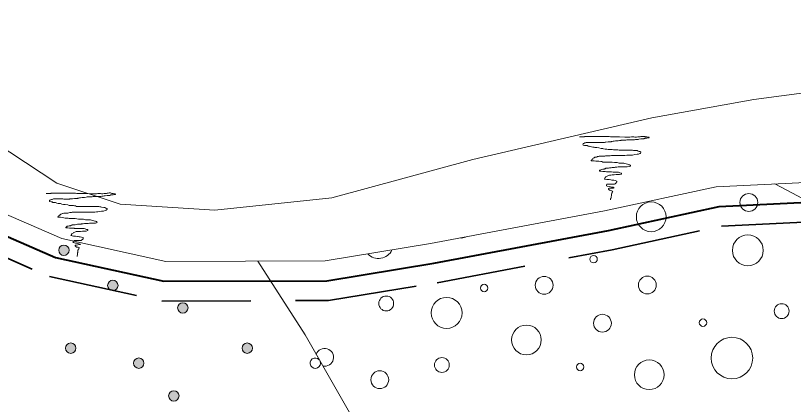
# Model space of a CAD drawing. Extents: x 640104 to 640970, y 6442278 to 6442689.
# Drawn here: x 640474.05 to 640505.48, y 6442362.34 to 6442378.03 of the extents above; entities that cross this region are included whole.
import ezdxf

# ---------------------------------------------------------------- set-up
doc = ezdxf.new("R2010")
doc.units = 0
doc.header["$LTSCALE"] = 1.2
doc.linetypes.add('MEDIUM_DASHED', pattern=[4.5, 3, -1.5])
for name, color, linetype, lineweight in [('31', 7, 'Continuous', 13), ('35', 7, 'Continuous', 35), ('40', 7, 'Continuous', 13), ('41', 7, 'Continuous', 13), ('44', 7, 'Continuous', 13)]:
    doc.layers.add(name, color=color, linetype=linetype, lineweight=lineweight)

msp = doc.modelspace()

# ---------------------------------------------------------------- hatches: boundary and pattern name
at = {"layer": '44'}
for points in [[(640476.217, 6442368.559, 1), (640475.797, 6442368.559, 1)], [(640478.195, 6442367.14, 1), (640477.775, 6442367.14, 1)], [(640481.022, 6442366.232, 1), (640480.602, 6442366.232, 1)], [(640476.491, 6442364.606, 1), (640476.071, 6442364.606, 1)], [(640483.624, 6442364.606, 1), (640483.204, 6442364.606, 1)], [(640479.239, 6442364.001, 1), (640478.819, 6442364.001, 1)], [(640480.658, 6442362.679, 1), (640480.238, 6442362.679, 1)]]:
    msp.add_hatch(color=256, dxfattribs=at).paths.add_polyline_path(points)

# ---------------------------------------------------------------- linework, layer by layer
at = {"layer": '31'}
for points in [[(640473.18, 6442372.93), (640475.72, 6442371.27), (640478.28, 6442370.42), (640482.1, 6442370.17), (640486.83, 6442370.68), (640492.52, 6442372.22), (640499.75, 6442373.9), (640503.87, 6442374.64), (640508.34, 6442375.23), (640512.3, 6442375.38), (640519.42, 6442375.65), (640522.57, 6442375.3), (640526.38, 6442374.57), (640530.28, 6442373.6), (640534.74, 6442372.09), (640538.18, 6442370.24), (640542.68, 6442367.83), (640547.98, 6442364.59), (640552.93, 6442361.5)], [(640472.22, 6442370.64), (640475.92, 6442369.03), (640480.13, 6442368.11), (640486.56, 6442368.13), (640490.81, 6442368.83), (640497.84, 6442370.15), (640502.36, 6442371.12), (640509.6, 6442371.47), (640514.96, 6442371.33), (640519.35, 6442370.64), (640522.55, 6442370.08), (640525.96, 6442369.1), (640529.03, 6442368.13), (640533.83, 6442366.46), (640541.42, 6442362.91), (640550.47, 6442357.76), (640557.82, 6442353.61), (640561.26, 6442351.7), (640562.79, 6442350.94), (640563.97, 6442350.8), (640569.82, 6442350.38), (640578.08, 6442350.26)], [(640504.73, 6442371.24), (640506.53, 6442370.29), (640509.92, 6442368.65), (640513.21, 6442366.54), (640516.44, 6442363.85), (640519.58, 6442360.71), (640521.76, 6442355.55), (640523.32, 6442350.94), (640524.58, 6442346.87), (640525.58, 6442343.87), (640526.64, 6442341.1), (640527.81, 6442338.1), (640529.37, 6442335.32), (640533.1, 6442329.25)], [(640483.84, 6442368.12), (640485.75, 6442365.14), (640491.46, 6442355.15), (640494.46, 6442349.86), (640496.87, 6442346), (640498.54, 6442343.82), (640500.74, 6442341.44), (640504.23, 6442338.82), (640505.75, 6442337.65)]]:
    msp.add_lwpolyline(points, dxfattribs=at)
at = {"layer": '35', "lineweight": 40}
msp.add_lwpolyline([(640461.31, 6442378.03), (640465.15, 6442374.93), (640468.48, 6442372.32), (640471.83, 6442369.94), (640475.67, 6442368.27), (640480.04, 6442367.31), (640486.63, 6442367.33), (640490.95, 6442368.04), (640498, 6442369.36), (640502.47, 6442370.33), (640509.61, 6442370.67), (640514.89, 6442370.53), (640519.22, 6442369.85), (640522.37, 6442369.3), (640525.73, 6442368.34), (640528.77, 6442367.37), (640533.53, 6442365.72), (640541.05, 6442362.2), (640550.07, 6442357.06), (640557.43, 6442352.91), (640560.88, 6442350.99), (640563.32, 6442349.78)], dxfattribs=at)
at = {"layer": '35', "linetype": 'MEDIUM_DASHED'}
msp.add_lwpolyline([(640461.01, 6442377.24), (640464.65, 6442374.31), (640468, 6442371.68), (640471.43, 6442369.24), (640475.42, 6442367.5), (640479.96, 6442366.51), (640486.69, 6442366.53), (640491.09, 6442367.25), (640498.16, 6442368.58), (640502.57, 6442369.53), (640509.62, 6442369.87), (640514.82, 6442369.74), (640518.62, 6442369.13)], dxfattribs=at)
at = {"layer": '40'}
for points in [[(640496.84, 6442373.14), (640496.88, 6442373.14), (640496.95, 6442373.14), (640497.03, 6442373.14), (640497.04, 6442373.15), (640497.11, 6442373.15), (640497.22, 6442373.15), (640497.43, 6442373.15), (640497.55, 6442373.15), (640497.58, 6442373.15), (640497.6, 6442373.15), (640497.65, 6442373.15), (640497.71, 6442373.15), (640497.78, 6442373.15), (640497.83, 6442373.15), (640497.87, 6442373.15), (640497.93, 6442373.15), (640497.98, 6442373.15), (640498.03, 6442373.15), (640498.08, 6442373.14), (640498.11, 6442373.14), (640498.16, 6442373.14), (640498.23, 6442373.14), (640498.45, 6442373.13), (640498.66, 6442373.12), (640498.72, 6442373.12), (640498.76, 6442373.12), (640498.79, 6442373.12), (640498.82, 6442373.12), (640498.87, 6442373.12), (640498.93, 6442373.13), (640498.96, 6442373.13), (640498.99, 6442373.13), (640499, 6442373.13), (640499.03, 6442373.13), (640499.07, 6442373.12), (640499.1, 6442373.12), (640499.13, 6442373.12), (640499.19, 6442373.13), (640499.23, 6442373.13), (640499.28, 6442373.14), (640499.31, 6442373.15), (640499.35, 6442373.15), (640499.38, 6442373.15), (640499.41, 6442373.15), (640499.44, 6442373.15), (640499.47, 6442373.15), (640499.49, 6442373.14), (640499.52, 6442373.13), (640499.55, 6442373.13)], [(640499.55, 6442373.13), (640499.58, 6442373.12), (640499.6, 6442373.12), (640499.63, 6442373.12), (640499.65, 6442373.11), (640499.63, 6442373.1), (640499.64, 6442373.11), (640499.62, 6442373.1), (640499.59, 6442373.09), (640499.55, 6442373.08), (640499.52, 6442373.08), (640499.49, 6442373.08), (640499.47, 6442373.07), (640499.44, 6442373.07), (640499.43, 6442373.06), (640499.39, 6442373.06), (640499.34, 6442373.05), (640499.31, 6442373.05), (640499.23, 6442373.04), (640499.2, 6442373.03), (640499.18, 6442373.03), (640499.15, 6442373.03), (640499.11, 6442373.03), (640499.09, 6442373.03), (640499.05, 6442373.02), (640499.03, 6442373.02), (640498.95, 6442373.02), (640498.91, 6442373.02), (640498.87, 6442373.02), (640498.81, 6442373.02), (640498.77, 6442373.01), (640498.74, 6442373.01), (640498.7, 6442373), (640498.66, 6442373), (640498.55, 6442373), (640498.52, 6442373), (640498.5, 6442372.99), (640498.45, 6442372.99), (640498.39, 6442372.98), (640498.33, 6442372.97), (640498.29, 6442372.97), (640498.23, 6442372.96), (640498.19, 6442372.96), (640498.16, 6442372.95), (640498.12, 6442372.95), (640498.11, 6442372.94), (640498.08, 6442372.94), (640498.04, 6442372.94), (640498.01, 6442372.93), (640497.99, 6442372.93), (640497.9, 6442372.92), (640497.87, 6442372.92)], [(640497.87, 6442372.92), (640497.84, 6442372.91), (640497.8, 6442372.91), (640497.78, 6442372.91), (640497.75, 6442372.91), (640497.73, 6442372.91), (640497.7, 6442372.91), (640497.67, 6442372.91), (640497.63, 6442372.91), (640497.59, 6442372.91), (640497.56, 6442372.91), (640497.52, 6442372.91), (640497.5, 6442372.91), (640497.47, 6442372.91), (640497.45, 6442372.91), (640497.42, 6442372.91), (640497.39, 6442372.91), (640497.34, 6442372.91), (640497.31, 6442372.91), (640497.29, 6442372.91), (640497.25, 6442372.91), (640497.23, 6442372.91), (640497.19, 6442372.91), (640497.17, 6442372.91), (640497.14, 6442372.91), (640497.11, 6442372.91), (640497.08, 6442372.89), (640497.05, 6442372.89), (640497.03, 6442372.88), (640497.01, 6442372.87), (640496.99, 6442372.87), (640496.98, 6442372.85), (640496.97, 6442372.83), (640496.98, 6442372.8), (640497.04, 6442372.79), (640497.08, 6442372.79), (640497.11, 6442372.78), (640497.14, 6442372.78), (640497.16, 6442372.77), (640497.18, 6442372.76), (640497.22, 6442372.76), (640497.25, 6442372.75), (640497.27, 6442372.75), (640497.32, 6442372.73), (640497.37, 6442372.72), (640497.42, 6442372.72), (640497.45, 6442372.71), (640497.48, 6442372.71), (640497.54, 6442372.7), (640497.61, 6442372.69)], [(640497.61, 6442372.69), (640497.71, 6442372.67), (640497.77, 6442372.66), (640497.81, 6442372.65), (640497.87, 6442372.64), (640497.94, 6442372.64), (640497.99, 6442372.63), (640498.03, 6442372.63), (640498.06, 6442372.62), (640498.11, 6442372.62), (640498.15, 6442372.62), (640498.21, 6442372.61), (640498.27, 6442372.61), (640498.31, 6442372.61), (640498.38, 6442372.61), (640498.43, 6442372.6), (640498.47, 6442372.6), (640498.5, 6442372.6), (640498.55, 6442372.6), (640498.59, 6442372.6), (640498.65, 6442372.6), (640498.71, 6442372.6), (640498.77, 6442372.6), (640498.81, 6442372.6), (640498.87, 6442372.6), (640498.89, 6442372.6), (640498.93, 6442372.6), (640498.97, 6442372.6), (640499.01, 6442372.59), (640499.05, 6442372.59), (640499.08, 6442372.59), (640499.17, 6442372.58), (640499.21, 6442372.56), (640499.25, 6442372.55), (640499.28, 6442372.54), (640499.31, 6442372.53), (640499.31, 6442372.51), (640499.3, 6442372.48), (640499.28, 6442372.47), (640499.27, 6442372.47), (640499.25, 6442372.45), (640499.22, 6442372.44), (640499.16, 6442372.43), (640499.07, 6442372.42), (640498.98, 6442372.4), (640498.93, 6442372.39), (640498.87, 6442372.39), (640498.81, 6442372.39), (640498.75, 6442372.39), (640498.66, 6442372.38), (640498.53, 6442372.38), (640498.42, 6442372.38)], [(640498.42, 6442372.38), (640498.36, 6442372.38), (640498.31, 6442372.38), (640498.26, 6442372.38), (640498.22, 6442372.38), (640498.18, 6442372.38), (640498.12, 6442372.38), (640498.07, 6442372.37), (640497.95, 6442372.37), (640497.89, 6442372.37), (640497.86, 6442372.36), (640497.8, 6442372.36), (640497.72, 6442372.35), (640497.63, 6442372.35), (640497.6, 6442372.34), (640497.56, 6442372.34), (640497.55, 6442372.33), (640497.52, 6442372.32), (640497.5, 6442372.32), (640497.47, 6442372.31), (640497.45, 6442372.31), (640497.43, 6442372.29), (640497.39, 6442372.27), (640497.37, 6442372.25), (640497.36, 6442372.23), (640497.34, 6442372.23), (640497.33, 6442372.21), (640497.31, 6442372.19), (640497.31, 6442372.18), (640497.32, 6442372.17), (640497.35, 6442372.17), (640497.39, 6442372.17), (640497.42, 6442372.17), (640497.49, 6442372.16), (640497.55, 6442372.15), (640497.61, 6442372.15), (640497.69, 6442372.14), (640497.73, 6442372.14), (640497.77, 6442372.12), (640497.81, 6442372.12), (640497.92, 6442372.12), (640498.01, 6442372.12), (640498.08, 6442372.11), (640498.15, 6442372.11), (640498.25, 6442372.1), (640498.35, 6442372.1), (640498.43, 6442372.07), (640498.48, 6442372.07), (640498.55, 6442372.07), (640498.6, 6442372.07)], [(640498.6, 6442372.07), (640498.63, 6442372.07), (640498.67, 6442372.06), (640498.72, 6442372.04), (640498.77, 6442372.03), (640498.8, 6442372.02), (640498.83, 6442372.01), (640498.87, 6442372), (640498.89, 6442371.99), (640498.9, 6442371.96), (640498.88, 6442371.95), (640498.87, 6442371.95), (640498.84, 6442371.94), (640498.76, 6442371.93), (640498.72, 6442371.93), (640498.7, 6442371.93), (640498.65, 6442371.93), (640498.59, 6442371.93), (640498.54, 6442371.92), (640498.51, 6442371.92), (640498.47, 6442371.92), (640498.39, 6442371.92), (640498.34, 6442371.91), (640498.31, 6442371.91), (640498.27, 6442371.91), (640498.25, 6442371.9), (640498.21, 6442371.9), (640498.15, 6442371.9), (640498.11, 6442371.89), (640498.05, 6442371.88), (640498.01, 6442371.87), (640497.99, 6442371.87), (640497.95, 6442371.87), (640497.93, 6442371.87), (640497.89, 6442371.87), (640497.88, 6442371.85), (640497.84, 6442371.84), (640497.83, 6442371.83), (640497.8, 6442371.83), (640497.77, 6442371.83), (640497.73, 6442371.82), (640497.69, 6442371.81), (640497.66, 6442371.79), (640497.64, 6442371.78), (640497.64, 6442371.75), (640497.67, 6442371.75), (640497.71, 6442371.75), (640497.78, 6442371.74), (640497.83, 6442371.74), (640497.87, 6442371.74), (640497.93, 6442371.73), (640497.97, 6442371.73)], [(640497.97, 6442371.73), (640497.99, 6442371.72), (640498.01, 6442371.72), (640498.05, 6442371.72), (640498.1, 6442371.72), (640498.12, 6442371.72), (640498.19, 6442371.71), (640498.25, 6442371.71), (640498.27, 6442371.71), (640498.31, 6442371.71), (640498.33, 6442371.71), (640498.37, 6442371.71), (640498.41, 6442371.71), (640498.44, 6442371.69), (640498.47, 6442371.68), (640498.51, 6442371.67), (640498.53, 6442371.67), (640498.53, 6442371.63), (640498.45, 6442371.62), (640498.35, 6442371.61), (640498.31, 6442371.61), (640498.23, 6442371.6), (640498.19, 6442371.6), (640498.15, 6442371.6), (640498.1, 6442371.59), (640498.05, 6442371.59), (640498, 6442371.58), (640497.95, 6442371.55), (640497.93, 6442371.54), (640497.9, 6442371.52), (640497.88, 6442371.51), (640497.87, 6442371.49), (640497.86, 6442371.47), (640497.84, 6442371.44), (640497.86, 6442371.43), (640497.89, 6442371.43), (640497.94, 6442371.41), (640498.03, 6442371.41), (640498.1, 6442371.4), (640498.14, 6442371.39), (640498.17, 6442371.39), (640498.22, 6442371.39), (640498.27, 6442371.38), (640498.34, 6442371.35), (640498.34, 6442371.32), (640498.33, 6442371.3), (640498.32, 6442371.28), (640498.27, 6442371.24), (640498.25, 6442371.23), (640498.21, 6442371.23), (640498.15, 6442371.23), (640498.1, 6442371.23), (640498.05, 6442371.23), (640497.99, 6442371.23), (640497.94, 6442371.22), (640497.93, 6442371.19), (640497.92, 6442371.18), (640497.93, 6442371.16), (640497.95, 6442371.15), (640498.03, 6442371.13), (640498.09, 6442371.12), (640498.12, 6442371.11), (640498.16, 6442371.11), (640498.2, 6442371.1), (640498.23, 6442371.08), (640498.21, 6442371.07), (640498.17, 6442371.07), (640498.12, 6442371.07), (640498.06, 6442371.06), (640498.03, 6442371.06), (640498.01, 6442371.05), (640498.01, 6442371.02), (640498.03, 6442371), (640498.04, 6442370.99), (640498.07, 6442370.98), (640498.1, 6442370.97), (640498.14, 6442370.96), (640498.17, 6442370.95), (640498.18, 6442370.92), (640498.16, 6442370.91), (640498.15, 6442370.88), (640498.14, 6442370.86), (640498.12, 6442370.84), (640498.12, 6442370.81), (640498.12, 6442370.78), (640498.12, 6442370.75), (640498.11, 6442370.73), (640498.11, 6442370.7), (640498.11, 6442370.68), (640498.1, 6442370.65), (640498.09, 6442370.63), (640498.09, 6442370.59), (640498.09, 6442370.59), (640498.09, 6442370.61)], [(640475.29, 6442370.85), (640475.33, 6442370.85), (640475.4, 6442370.85), (640475.48, 6442370.85), (640475.49, 6442370.86), (640475.56, 6442370.86), (640475.67, 6442370.86), (640475.88, 6442370.86), (640476, 6442370.86), (640476.03, 6442370.86), (640476.05, 6442370.86), (640476.1, 6442370.86), (640476.16, 6442370.86), (640476.23, 6442370.86), (640476.28, 6442370.86), (640476.32, 6442370.86), (640476.38, 6442370.86), (640476.43, 6442370.86), (640476.48, 6442370.86), (640476.53, 6442370.85), (640476.56, 6442370.85), (640476.61, 6442370.85), (640476.68, 6442370.85), (640476.9, 6442370.85), (640477.11, 6442370.84), (640477.17, 6442370.84), (640477.21, 6442370.84), (640477.24, 6442370.84), (640477.27, 6442370.84), (640477.32, 6442370.84), (640477.38, 6442370.85), (640477.41, 6442370.85), (640477.44, 6442370.85), (640477.45, 6442370.85), (640477.48, 6442370.85), (640477.52, 6442370.84), (640477.55, 6442370.84), (640477.58, 6442370.84), (640477.64, 6442370.85), (640477.68, 6442370.85), (640477.73, 6442370.85), (640477.76, 6442370.86), (640477.8, 6442370.86), (640477.83, 6442370.87), (640477.86, 6442370.87), (640477.89, 6442370.87), (640477.92, 6442370.86), (640477.94, 6442370.85), (640477.97, 6442370.85), (640478, 6442370.85)], [(640476.32, 6442370.64), (640476.29, 6442370.63), (640476.25, 6442370.63), (640476.23, 6442370.62), (640476.2, 6442370.62), (640476.18, 6442370.62), (640476.15, 6442370.62), (640476.12, 6442370.62), (640476.08, 6442370.62), (640476.04, 6442370.62), (640476.01, 6442370.62), (640475.97, 6442370.63), (640475.95, 6442370.63), (640475.92, 6442370.63), (640475.9, 6442370.63), (640475.87, 6442370.63), (640475.84, 6442370.63), (640475.79, 6442370.63), (640475.76, 6442370.63), (640475.74, 6442370.63), (640475.7, 6442370.63), (640475.68, 6442370.63), (640475.64, 6442370.63), (640475.62, 6442370.63), (640475.59, 6442370.63), (640475.56, 6442370.62), (640475.53, 6442370.61), (640475.5, 6442370.61), (640475.48, 6442370.6), (640475.46, 6442370.59), (640475.44, 6442370.58), (640475.43, 6442370.57), (640475.42, 6442370.54), (640475.43, 6442370.52), (640475.49, 6442370.51), (640475.53, 6442370.51), (640475.56, 6442370.49), (640475.59, 6442370.49), (640475.61, 6442370.49), (640475.63, 6442370.48), (640475.67, 6442370.48), (640475.7, 6442370.47), (640475.72, 6442370.46), (640475.77, 6442370.45), (640475.82, 6442370.44), (640475.87, 6442370.44), (640475.9, 6442370.43), (640475.93, 6442370.42), (640475.99, 6442370.41), (640476.06, 6442370.41)], [(640478, 6442370.85), (640478.03, 6442370.84), (640478.05, 6442370.84), (640478.08, 6442370.84), (640478.1, 6442370.82), (640478.08, 6442370.81), (640478.09, 6442370.82), (640478.07, 6442370.81), (640478.04, 6442370.81), (640478, 6442370.8), (640477.97, 6442370.8), (640477.94, 6442370.8), (640477.92, 6442370.79), (640477.89, 6442370.79), (640477.88, 6442370.77), (640477.84, 6442370.77), (640477.79, 6442370.77), (640477.76, 6442370.77), (640477.68, 6442370.76), (640477.65, 6442370.75), (640477.63, 6442370.75), (640477.6, 6442370.74), (640477.56, 6442370.74), (640477.54, 6442370.74), (640477.5, 6442370.73), (640477.48, 6442370.73), (640477.4, 6442370.73), (640477.36, 6442370.73), (640477.32, 6442370.73), (640477.26, 6442370.73), (640477.22, 6442370.73), (640477.19, 6442370.73), (640477.15, 6442370.72), (640477.11, 6442370.72), (640477, 6442370.72), (640476.97, 6442370.72), (640476.95, 6442370.71), (640476.9, 6442370.7), (640476.84, 6442370.69), (640476.78, 6442370.69), (640476.74, 6442370.69), (640476.68, 6442370.68), (640476.64, 6442370.68), (640476.61, 6442370.66), (640476.57, 6442370.66), (640476.56, 6442370.65), (640476.53, 6442370.65), (640476.49, 6442370.65), (640476.46, 6442370.65), (640476.44, 6442370.65), (640476.35, 6442370.64), (640476.32, 6442370.64)], [(640476.06, 6442370.41), (640476.16, 6442370.39), (640476.22, 6442370.37), (640476.26, 6442370.37), (640476.32, 6442370.36), (640476.39, 6442370.36), (640476.44, 6442370.35), (640476.48, 6442370.35), (640476.51, 6442370.33), (640476.56, 6442370.33), (640476.6, 6442370.33), (640476.66, 6442370.33), (640476.72, 6442370.33), (640476.76, 6442370.33), (640476.83, 6442370.33), (640476.88, 6442370.32), (640476.92, 6442370.32), (640476.95, 6442370.32), (640477, 6442370.32), (640477.04, 6442370.32), (640477.1, 6442370.32), (640477.16, 6442370.32), (640477.22, 6442370.32), (640477.26, 6442370.32), (640477.32, 6442370.32), (640477.34, 6442370.32), (640477.38, 6442370.32), (640477.42, 6442370.32), (640477.46, 6442370.31), (640477.5, 6442370.31), (640477.53, 6442370.3), (640477.62, 6442370.29), (640477.66, 6442370.28), (640477.7, 6442370.26), (640477.73, 6442370.25), (640477.76, 6442370.25), (640477.76, 6442370.22), (640477.75, 6442370.2), (640477.73, 6442370.19), (640477.72, 6442370.18), (640477.7, 6442370.17), (640477.67, 6442370.16), (640477.61, 6442370.14), (640477.52, 6442370.13), (640477.43, 6442370.12), (640477.38, 6442370.11), (640477.32, 6442370.11), (640477.26, 6442370.1), (640477.2, 6442370.1), (640477.11, 6442370.09), (640476.98, 6442370.09), (640476.87, 6442370.09)], [(640476.87, 6442370.09), (640476.81, 6442370.09), (640476.76, 6442370.09), (640476.71, 6442370.09), (640476.67, 6442370.09), (640476.63, 6442370.09), (640476.57, 6442370.09), (640476.52, 6442370.09), (640476.4, 6442370.09), (640476.34, 6442370.09), (640476.31, 6442370.08), (640476.25, 6442370.08), (640476.17, 6442370.06), (640476.08, 6442370.06), (640476.05, 6442370.05), (640476.01, 6442370.05), (640476, 6442370.05), (640475.97, 6442370.04), (640475.95, 6442370.04), (640475.92, 6442370.03), (640475.9, 6442370.02), (640475.88, 6442370.01), (640475.84, 6442369.98), (640475.82, 6442369.97), (640475.81, 6442369.95), (640475.79, 6442369.94), (640475.78, 6442369.93), (640475.76, 6442369.91), (640475.76, 6442369.89), (640475.77, 6442369.89), (640475.8, 6442369.89), (640475.84, 6442369.89), (640475.87, 6442369.89), (640475.94, 6442369.88), (640476, 6442369.87), (640476.06, 6442369.86), (640476.14, 6442369.85), (640476.18, 6442369.85), (640476.22, 6442369.84), (640476.26, 6442369.84), (640476.37, 6442369.84), (640476.46, 6442369.84), (640476.53, 6442369.83), (640476.6, 6442369.82), (640476.7, 6442369.81), (640476.8, 6442369.81), (640476.88, 6442369.79), (640476.93, 6442369.79), (640477, 6442369.79), (640477.05, 6442369.78)], [(640477.05, 6442369.78), (640477.08, 6442369.78), (640477.12, 6442369.77), (640477.17, 6442369.76), (640477.22, 6442369.75), (640477.25, 6442369.73), (640477.28, 6442369.73), (640477.32, 6442369.72), (640477.34, 6442369.71), (640477.35, 6442369.68), (640477.33, 6442369.67), (640477.32, 6442369.66), (640477.29, 6442369.65), (640477.21, 6442369.65), (640477.17, 6442369.65), (640477.15, 6442369.65), (640477.1, 6442369.65), (640477.04, 6442369.65), (640476.99, 6442369.64), (640476.96, 6442369.64), (640476.92, 6442369.64), (640476.84, 6442369.64), (640476.79, 6442369.62), (640476.76, 6442369.62), (640476.72, 6442369.62), (640476.7, 6442369.61), (640476.66, 6442369.61), (640476.6, 6442369.61), (640476.56, 6442369.61), (640476.5, 6442369.6), (640476.46, 6442369.59), (640476.44, 6442369.59), (640476.4, 6442369.59), (640476.38, 6442369.58), (640476.34, 6442369.58), (640476.33, 6442369.57), (640476.29, 6442369.56), (640476.28, 6442369.55), (640476.25, 6442369.55), (640476.22, 6442369.54), (640476.18, 6442369.53), (640476.14, 6442369.53), (640476.11, 6442369.51), (640476.09, 6442369.49), (640476.09, 6442369.46), (640476.12, 6442369.46), (640476.16, 6442369.46), (640476.23, 6442369.45), (640476.28, 6442369.45), (640476.32, 6442369.45), (640476.38, 6442369.45), (640476.42, 6442369.45)], [(640476.42, 6442369.45), (640476.44, 6442369.44), (640476.46, 6442369.44), (640476.5, 6442369.44), (640476.55, 6442369.44), (640476.57, 6442369.44), (640476.64, 6442369.43), (640476.7, 6442369.43), (640476.72, 6442369.43), (640476.76, 6442369.43), (640476.78, 6442369.43), (640476.82, 6442369.43), (640476.86, 6442369.42), (640476.89, 6442369.41), (640476.92, 6442369.4), (640476.96, 6442369.39), (640476.98, 6442369.38), (640476.98, 6442369.35), (640476.9, 6442369.33), (640476.8, 6442369.33), (640476.76, 6442369.33), (640476.68, 6442369.32), (640476.64, 6442369.32), (640476.6, 6442369.32), (640476.55, 6442369.31), (640476.5, 6442369.31), (640476.45, 6442369.29), (640476.4, 6442369.27), (640476.38, 6442369.25), (640476.35, 6442369.24), (640476.33, 6442369.22), (640476.32, 6442369.21), (640476.31, 6442369.18), (640476.29, 6442369.16), (640476.31, 6442369.15), (640476.34, 6442369.14), (640476.39, 6442369.13), (640476.48, 6442369.13), (640476.55, 6442369.12), (640476.59, 6442369.11), (640476.62, 6442369.1), (640476.67, 6442369.1), (640476.72, 6442369.09), (640476.79, 6442369.07), (640476.79, 6442369.04), (640476.78, 6442369.01), (640476.77, 6442369), (640476.72, 6442368.96), (640476.7, 6442368.95), (640476.66, 6442368.95), (640476.6, 6442368.95), (640476.55, 6442368.95), (640476.5, 6442368.95), (640476.44, 6442368.95), (640476.39, 6442368.93), (640476.38, 6442368.91), (640476.37, 6442368.89), (640476.38, 6442368.88), (640476.4, 6442368.87), (640476.48, 6442368.85), (640476.54, 6442368.84), (640476.57, 6442368.83), (640476.61, 6442368.82), (640476.65, 6442368.81), (640476.68, 6442368.8), (640476.66, 6442368.79), (640476.62, 6442368.79), (640476.57, 6442368.78), (640476.51, 6442368.77), (640476.48, 6442368.77), (640476.46, 6442368.77), (640476.46, 6442368.73), (640476.48, 6442368.72), (640476.49, 6442368.71), (640476.52, 6442368.69), (640476.55, 6442368.69), (640476.59, 6442368.68), (640476.62, 6442368.67), (640476.63, 6442368.64), (640476.61, 6442368.62), (640476.6, 6442368.6), (640476.59, 6442368.57), (640476.57, 6442368.56), (640476.57, 6442368.53), (640476.57, 6442368.49), (640476.57, 6442368.47), (640476.56, 6442368.45), (640476.56, 6442368.41), (640476.56, 6442368.4), (640476.55, 6442368.37), (640476.54, 6442368.34), (640476.54, 6442368.31), (640476.54, 6442368.3), (640476.54, 6442368.33)]]:
    msp.add_lwpolyline(points, dxfattribs=at)
at = {"layer": '41'}
for centre, radius in [((640503.674, 6442370.488), 0.36), ((640499.731, 6442369.908), 0.6), ((640503.633, 6442368.555), 0.624), ((640497.403, 6442368.201), 0.15), ((640495.407, 6442367.144), 0.36), ((640499.574, 6442367.154), 0.36), ((640492.984, 6442367.034), 0.15), ((640489.027, 6442366.41), 0.3), ((640491.466, 6442366.03), 0.624), ((640505.002, 6442366.101), 0.3), ((640497.76, 6442365.613), 0.36), ((640501.822, 6442365.636), 0.15), ((640494.691, 6442364.937), 0.6), ((640502.992, 6442364.207), 0.838), ((640491.274, 6442363.926), 0.3), ((640496.86, 6442363.848), 0.15), ((640499.653, 6442363.536), 0.6), ((640488.766, 6442363.334), 0.36)]:
    msp.add_circle(centre, radius, dxfattribs=at)
for centre, radius, start, end in [((640492.058, 6442369.411), 0.36, 263.5491, 297.7587), ((640488.715, 6442368.825), 0.6, 223.5216, 335.0983), ((640486.539, 6442364.237), 0.36, 258.1917, 161.2981)]:
    msp.add_arc(centre, radius, start, end, dxfattribs=at)
at = {"layer": '44'}
for centre in [(640476.007, 6442368.559), (640477.985, 6442367.14), (640480.812, 6442366.232), (640476.281, 6442364.606), (640483.414, 6442364.606), (640479.029, 6442364.001), (640480.448, 6442362.679)]:
    msp.add_circle(centre, 0.21, dxfattribs=at)
msp.add_arc((640486.162, 6442364.001), 0.21, 41.5518, 17.938, dxfattribs=at)

doc.saveas('drawing.dxf')
